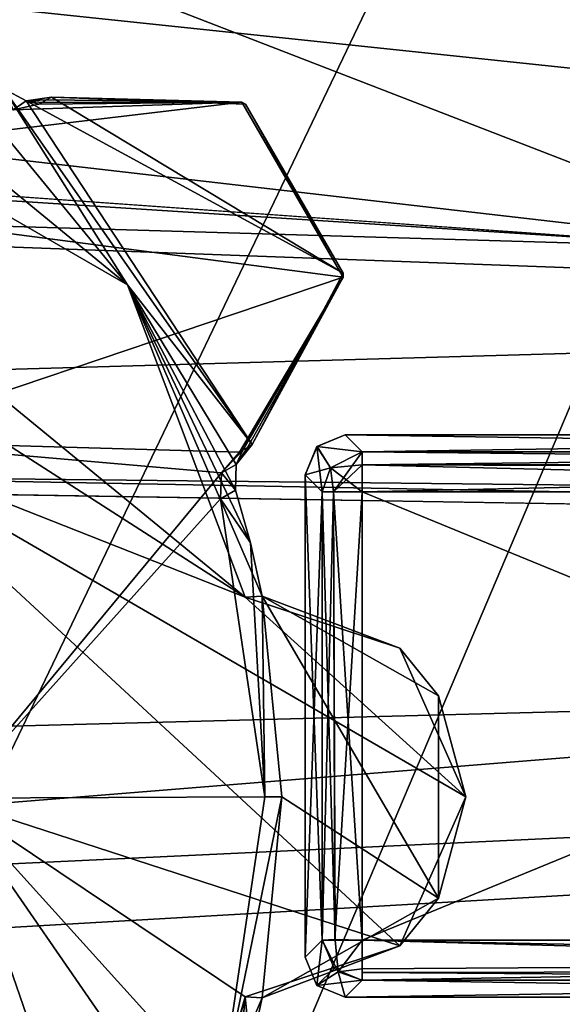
# Model space of a CAD drawing. Header units: millimetres. Extents: x -78 to 78, y -78 to 78.
# Tile 400 of 449: x 29.19 to 30.54, y 46.68 to 49.13. Entities that reach past the tile are written whole.
import ezdxf

# ---------------------------------------------------------------- set-up
doc = ezdxf.new("R2010")
doc.units = ezdxf.units.MM
doc.header["$LTSCALE"] = 41.718519
for name, color, linetype in [('10', 7, 'CONTINUOUS'), ('1107', 7, 'CONTINUOUS'), ('1213', 7, 'CONTINUOUS'), ('1745', 7, 'CONTINUOUS'), ('1764', 7, 'CONTINUOUS'), ('1769', 7, 'CONTINUOUS'), ('1788', 7, 'CONTINUOUS'), ('1811', 7, 'CONTINUOUS'), ('1826', 7, 'CONTINUOUS'), ('1836', 7, 'CONTINUOUS'), ('6', 7, 'CONTINUOUS'), ('6926', 7, 'CONTINUOUS'), ('6927', 7, 'CONTINUOUS'), ('6928', 7, 'CONTINUOUS'), ('6929', 7, 'CONTINUOUS'), ('6930', 7, 'CONTINUOUS'), ('6931', 7, 'CONTINUOUS'), ('6932', 7, 'CONTINUOUS'), ('6933', 7, 'CONTINUOUS'), ('6934', 7, 'CONTINUOUS'), ('6936', 7, 'CONTINUOUS'), ('6937', 7, 'CONTINUOUS'), ('6939', 7, 'CONTINUOUS'), ('6941', 7, 'CONTINUOUS'), ('6942', 7, 'CONTINUOUS'), ('6943', 7, 'CONTINUOUS'), ('6945', 7, 'CONTINUOUS'), ('6947', 7, 'CONTINUOUS'), ('6949', 7, 'CONTINUOUS'), ('6953', 7, 'CONTINUOUS'), ('6955', 7, 'CONTINUOUS'), ('6956', 7, 'CONTINUOUS'), ('6958', 7, 'CONTINUOUS'), ('6959', 7, 'CONTINUOUS'), ('6960', 7, 'CONTINUOUS'), ('6961', 7, 'CONTINUOUS'), ('6965', 7, 'CONTINUOUS'), ('745', 7, 'CONTINUOUS'), ('820', 7, 'CONTINUOUS'), ('886', 7, 'CONTINUOUS'), ('929', 7, 'CONTINUOUS'), ('952', 7, 'CONTINUOUS'), ('974', 7, 'CONTINUOUS')]:
    doc.layers.add(name, color=color, linetype=linetype)

msp = doc.modelspace()

# ---------------------------------------------------------------- linework, layer by layer
at = {"layer": '10', "linetype": 'CONTINUOUS'}
for points in [[(42.7308, 47.73, -2), (21.2691, 49.9925, -2), (44.1935, 51.2639, -2), (42.7308, 47.73, -2)], [(19.2902, 49.3968, -2), (21.2691, 49.9925, -2), (42.7308, 47.73, -2), (19.2902, 49.3968, -2)], [(-30.8665, 49.1087, -2), (19.2902, 49.3968, -2), (42.7308, 47.73, -2), (-30.8665, 49.1087, -2)], [(20, 48.1, -2), (-30.8665, 49.1087, -2), (42.7308, 47.73, -2), (20, 48.1, -2)], [(22.1921, 47.192, -2), (20, 48.1, -2), (42.7308, 47.73, -2), (22.1921, 47.192, -2)], [(44.1935, 44.1961, -2), (22.1921, 47.192, -2), (42.7308, 47.73, -2), (44.1935, 44.1961, -2)], [(23.1, 45, -2), (22.1921, 47.192, -2), (44.1935, 44.1961, -2), (23.1, 45, -2)]]:
    msp.add_3dface(points, dxfattribs=at)
at = {"layer": '1107', "color": 7, "linetype": 'CONTINUOUS'}
for points in [[(28.6004, 49.5371, 23.7), (31.119, 48.5612, 23.7), (22.7376, 49.5303, 23.7), (28.6004, 49.5371, 23.7)], [(22.7376, 49.5303, 23.7), (31.119, 48.5612, 23.7), (22.4355, 48.8168, 23.7), (22.7376, 49.5303, 23.7)], [(22.4355, 48.8168, 23.7), (33.8127, 48.3956, 23.7), (22.2453, 48.0657, 23.7), (22.4355, 48.8168, 23.7)], [(31.119, 48.5612, 23.7), (33.8127, 48.3956, 23.7), (22.4355, 48.8168, 23.7), (31.119, 48.5612, 23.7)], [(33.8127, 48.3956, 23.7), (37.9552, 47.894, 23.7), (22.2453, 48.0657, 23.7), (33.8127, 48.3956, 23.7)], [(22.2453, 48.0657, 23.7), (37.9552, 47.894, 23.7), (23.3891, 46.7187, 23.7), (22.2453, 48.0657, 23.7)], [(37.9552, 47.894, 23.7), (37.9952, 45.1861, 23.7), (23.3891, 46.7187, 23.7), (37.9552, 47.894, 23.7)], [(23.3891, 46.7187, 23.7), (37.9952, 45.1861, 23.7), (23.8, 45, 23.7), (23.3891, 46.7187, 23.7)]]:
    msp.add_3dface(points, dxfattribs=at)
at = {"layer": '1213', "color": 7, "linetype": 'CONTINUOUS'}
msp.add_3dface([(31.119, 48.5612, 23.7), (28.6004, 49.5371, 23.7), (32.47, 54.0002, 22.2), (31.119, 48.5612, 23.7)], dxfattribs=at)
at = {"layer": '1745', "linetype": 'CONTINUOUS'}
for points in [[(25.8862, 44.8362, 28.7), (38.1672, 66.1075, 28.7), (24.936, 50.8549, 28.7), (25.8862, 44.8362, 28.7)], [(27.8378, 44.5353, 28.7), (38.1672, 66.1075, 28.7), (25.8862, 44.8362, 28.7), (27.8378, 44.5353, 28.7)], [(29.4813, 45.6296, 28.7), (38.1672, 66.1075, 28.7), (27.8378, 44.5353, 28.7), (29.4813, 45.6296, 28.7)], [(31.5738, 47.0227, 28.7), (38.1672, 66.1075, 28.7), (29.4813, 45.6296, 28.7), (31.5738, 47.0227, 28.7)]]:
    msp.add_3dface(points, dxfattribs=at)
at = {"layer": '1764', "linetype": 'CONTINUOUS'}
msp.add_3dface([(31.5738, 47.0227, 28.7), (29.4813, 45.6296, 28.7), (31.6813, 46.5352, 28.1826), (31.5738, 47.0227, 28.7)], dxfattribs=at)
at = {"layer": '1769', "linetype": 'CONTINUOUS'}
for points in [[(28.9314, 49.1155, 26.2), (29.1499, 48.9614, 26.2), (29.4582, 48.4733, 26.2), (28.9314, 49.1155, 26.2)], [(29.7678, 48.0755, 26.2), (29.1499, 48.9614, 26.2), (29.2062, 48.9309, 26.2), (29.7678, 48.0755, 26.2)], [(29.1499, 48.9614, 26.2), (29.7678, 48.0755, 26.2), (29.4582, 48.4733, 26.2), (29.1499, 48.9614, 26.2)], [(29.2685, 48.9403, 26.2), (29.9943, 48.5019, 26.2), (29.2062, 48.9309, 26.2), (29.2685, 48.9403, 26.2)], [(29.9943, 48.5019, 26.2), (29.7678, 48.0755, 26.2), (29.2062, 48.9309, 26.2), (29.9943, 48.5019, 26.2)], [(29.2685, 48.9403, 26.2), (29.7511, 48.9232, 26.2), (29.9943, 48.5019, 26.2), (29.2685, 48.9403, 26.2)], [(29.7636, 47.8307, 26.2), (29.7932, 47.6983, 26.2), (29.4582, 48.4733, 26.2), (29.7636, 47.8307, 26.2)], [(29.7268, 47.9622, 26.2), (29.7636, 47.8307, 26.2), (29.4582, 48.4733, 26.2), (29.7268, 47.9622, 26.2)], [(29.7285, 48.0263, 26.2), (29.7268, 47.9622, 26.2), (29.4582, 48.4733, 26.2), (29.7285, 48.0263, 26.2)], [(29.7678, 48.0755, 26.2), (29.7285, 48.0263, 26.2), (29.4582, 48.4733, 26.2), (29.7678, 48.0755, 26.2)], [(29.751, 47.696, 26.2), (29.4582, 48.4733, 26.2), (29.7932, 47.6983, 26.2), (29.751, 47.696, 26.2)], [(29.751, 46.7008, 26.2), (29.7268, 46.4345, 26.2), (29.6876, 46.4498, 26.2), (29.751, 46.7008, 26.2)], [(29.7636, 46.5661, 26.2), (29.7268, 46.4345, 26.2), (29.751, 46.7008, 26.2), (29.7636, 46.5661, 26.2)], [(29.7932, 46.6984, 26.2), (29.7636, 46.5661, 26.2), (29.751, 46.7008, 26.2), (29.7932, 46.6984, 26.2)]]:
    msp.add_3dface(points, dxfattribs=at)
at = {"layer": '1788', "linetype": 'CONTINUOUS'}
for points in [[(29.4582, 48.4733, 27.4), (29.751, 47.696, 27.4), (27.25, 49.7482, 27.4), (29.4582, 48.4733, 27.4)], [(27.25, 49.7482, 27.4), (29.751, 47.696, 27.4), (28.1359, 48.7328, 27.4), (27.25, 49.7482, 27.4)], [(28.0696, 49.6131, 27.4), (29.4582, 48.4733, 27.4), (27.25, 49.7482, 27.4), (28.0696, 49.6131, 27.4)], [(28.9314, 49.1155, 27.4), (29.4582, 48.4733, 27.4), (28.0696, 49.6131, 27.4), (28.9314, 49.1155, 27.4)], [(28.1359, 48.7328, 27.4), (29.751, 47.696, 27.4), (28.7882, 48.0758, 27.4), (28.1359, 48.7328, 27.4)], [(30.3, 47.1984, 27.4), (30.1358, 46.8279, 27.4), (28.7882, 48.0758, 27.4), (30.3, 47.1984, 27.4)], [(28.7882, 48.0758, 27.4), (30.1358, 46.8279, 27.4), (29.0217, 47.1895, 27.4), (28.7882, 48.0758, 27.4)], [(29.751, 47.696, 27.4), (30.3, 47.1984, 27.4), (28.7882, 48.0758, 27.4), (29.751, 47.696, 27.4)], [(30.1358, 47.5689, 27.4), (30.3, 47.1984, 27.4), (29.751, 47.696, 27.4), (30.1358, 47.5689, 27.4)], [(29.0217, 47.1895, 27.4), (29.4584, 45.9234, 27.4), (28.7802, 46.3066, 27.4), (29.0217, 47.1895, 27.4)], [(29.6365, 46.3001, 27.4), (29.4584, 45.9234, 27.4), (29.0217, 47.1895, 27.4), (29.6365, 46.3001, 27.4)], [(29.751, 46.7008, 27.4), (29.6365, 46.3001, 27.4), (29.0217, 47.1895, 27.4), (29.751, 46.7008, 27.4)], [(30.1358, 46.8279, 27.4), (29.751, 46.7008, 27.4), (29.0217, 47.1895, 27.4), (30.1358, 46.8279, 27.4)]]:
    msp.add_3dface(points, dxfattribs=at)
at = {"layer": '1811', "linetype": 'CONTINUOUS'}
for points in [[(28.9314, 49.1155, 26.2), (29.4582, 48.4733, 26.2), (28.9314, 49.1155, 27.4), (28.9314, 49.1155, 26.2)], [(29.4582, 48.4733, 26.2), (29.4582, 48.4733, 27.4), (28.9314, 49.1155, 27.4), (29.4582, 48.4733, 26.2)], [(29.4582, 48.4733, 26.2), (29.751, 47.696, 26.2), (29.4582, 48.4733, 27.4), (29.4582, 48.4733, 26.2)], [(29.751, 47.696, 26.2), (29.751, 47.696, 27.4), (29.4582, 48.4733, 27.4), (29.751, 47.696, 26.2)]]:
    msp.add_3dface(points, dxfattribs=at)
at = {"layer": '1826', "linetype": 'CONTINUOUS'}
for points in [[(29.6876, 46.4498, 26.2), (29.6365, 46.3001, 27.4), (29.751, 46.7008, 27.4), (29.6876, 46.4498, 26.2)], [(29.751, 46.7008, 26.2), (29.6876, 46.4498, 26.2), (29.751, 46.7008, 27.4), (29.751, 46.7008, 26.2)]]:
    msp.add_3dface(points, dxfattribs=at)
at = {"layer": '1836', "linetype": 'CONTINUOUS'}
for points in [[(29.7932, 47.6983, 26.2), (30.1358, 47.5689, 27.4), (29.751, 47.696, 27.4), (29.7932, 47.6983, 26.2)], [(29.751, 47.696, 26.2), (29.7932, 47.6983, 26.2), (29.751, 47.696, 27.4), (29.751, 47.696, 26.2)], [(29.7932, 47.6983, 26.2), (30.2319, 47.4503, 26.2), (30.1358, 47.5689, 27.4), (29.7932, 47.6983, 26.2)], [(30.2319, 47.4503, 26.2), (30.3, 47.1984, 27.4), (30.1358, 47.5689, 27.4), (30.2319, 47.4503, 26.2)], [(30.2319, 47.4503, 26.2), (30.2319, 46.9465, 26.2), (30.3, 47.1984, 27.4), (30.2319, 47.4503, 26.2)], [(30.2319, 46.9465, 26.2), (30.1358, 46.8279, 27.4), (30.3, 47.1984, 27.4), (30.2319, 46.9465, 26.2)], [(30.2319, 46.9465, 26.2), (29.7932, 46.6984, 26.2), (30.1358, 46.8279, 27.4), (30.2319, 46.9465, 26.2)], [(29.7932, 46.6984, 26.2), (29.751, 46.7008, 26.2), (30.1358, 46.8279, 27.4), (29.7932, 46.6984, 26.2)], [(29.751, 46.7008, 26.2), (29.751, 46.7008, 27.4), (30.1358, 46.8279, 27.4), (29.751, 46.7008, 26.2)]]:
    msp.add_3dface(points, dxfattribs=at)
at = {"layer": '6', "linetype": 'CONTINUOUS'}
for points in [[(45.0789, 50.3811), (9.5858, 49.9425), (43.98, 47.73), (45.0789, 50.3811)], [(9.5858, 49.9425), (19.9935, 46.5994), (43.98, 47.73), (9.5858, 49.9425)], [(19.9935, 46.5994), (20.7931, 46.3896), (43.98, 47.73), (19.9935, 46.5994)], [(20.7931, 46.3896), (21.3808, 45.8068), (43.98, 47.73), (20.7931, 46.3896)], [(43.98, 47.73), (21.3808, 45.8068), (45.0789, 45.0789), (43.98, 47.73)]]:
    msp.add_3dface(points, dxfattribs=at)
at = {"layer": '6926', "color": 7, "linetype": 'CONTINUOUS'}
for points in [[(30.0418, 47.958, 21.683), (32.758, 47.958, 21.683), (30.0418, 46.8418, 21.683), (30.0418, 47.958, 21.683)], [(30.0418, 46.8418, 21.683), (32.758, 47.958, 21.683), (32.758, 46.8418, 21.683), (30.0418, 46.8418, 21.683)]]:
    msp.add_3dface(points, dxfattribs=at)
at = {"layer": '6927', "color": 7, "linetype": 'CONTINUOUS'}
for points in [[(29.9424, 46.8418, 21.7725), (29.9421, 47.958, 21.7751), (29.9708, 47.958, 21.7126), (29.9424, 46.8418, 21.7725)], [(29.9424, 46.8418, 21.7725), (29.9708, 47.958, 21.7126), (29.9737, 46.8439, 21.7098), (29.9424, 46.8418, 21.7725)], [(29.9708, 47.958, 21.7126), (30.0418, 47.958, 21.683), (29.9737, 46.8439, 21.7098), (29.9708, 47.958, 21.7126)], [(29.9737, 46.8439, 21.7098), (30.0418, 47.958, 21.683), (30.0418, 46.8418, 21.683), (29.9737, 46.8439, 21.7098)]]:
    msp.add_3dface(points, dxfattribs=at)
at = {"layer": '6928', "color": 7, "linetype": 'CONTINUOUS'}
for points in [[(29.8999, 46.7996, 22.1765), (29.8999, 48.0002, 22.1765), (29.9424, 46.8418, 21.7725), (29.8999, 46.7996, 22.1765)], [(29.9424, 46.8418, 21.7725), (29.8999, 48.0002, 22.1765), (29.9421, 47.958, 21.7751), (29.9424, 46.8418, 21.7725)]]:
    msp.add_3dface(points, dxfattribs=at)
at = {"layer": '6929', "color": 7, "linetype": 'CONTINUOUS'}
for points in [[(29.9291, 46.7293, 22.1743), (29.8999, 46.7996, 22.1765), (29.9424, 46.8418, 21.7725), (29.9291, 46.7293, 22.1743)], [(29.9291, 46.7293, 22.1743), (29.9424, 46.8418, 21.7725), (29.9719, 46.7719, 21.7683), (29.9291, 46.7293, 22.1743)], [(30.0418, 46.7424, 21.7725), (29.9291, 46.7293, 22.1743), (29.9719, 46.7719, 21.7683), (30.0418, 46.7424, 21.7725)], [(29.9996, 46.6999, 22.1765), (29.9291, 46.7293, 22.1743), (30.0418, 46.7424, 21.7725), (29.9996, 46.6999, 22.1765)]]:
    msp.add_3dface(points, dxfattribs=at)
at = {"layer": '6930', "color": 7, "linetype": 'CONTINUOUS'}
for points in [[(29.9292, 46.7292, 22.2786), (29.8999, 46.7996, 22.2765), (29.9291, 46.7293, 22.1743), (29.9292, 46.7292, 22.2786)], [(29.8999, 46.7996, 22.2765), (29.8999, 46.7996, 22.1765), (29.9291, 46.7293, 22.1743), (29.8999, 46.7996, 22.2765)], [(29.9996, 46.6999, 22.1765), (29.9292, 46.7292, 22.2786), (29.9291, 46.7293, 22.1743), (29.9996, 46.6999, 22.1765)], [(29.9996, 46.6999, 22.2765), (29.9292, 46.7292, 22.2786), (29.9996, 46.6999, 22.1765), (29.9996, 46.6999, 22.2765)]]:
    msp.add_3dface(points, dxfattribs=at)
at = {"layer": '6931', "color": 7, "linetype": 'CONTINUOUS'}
for points in [[(29.9292, 46.7292, 22.2786), (29.9421, 46.8418, 22.6779), (29.8999, 46.7996, 22.2765), (29.9292, 46.7292, 22.2786)], [(29.9818, 46.7631, 22.6846), (29.9421, 46.8418, 22.6779), (29.9292, 46.7292, 22.2786), (29.9818, 46.7631, 22.6846)], [(29.9996, 46.6999, 22.2765), (29.9818, 46.7631, 22.6846), (29.9292, 46.7292, 22.2786), (29.9996, 46.6999, 22.2765)], [(30.0418, 46.7424, 22.6805), (29.9818, 46.7631, 22.6846), (29.9996, 46.6999, 22.2765), (30.0418, 46.7424, 22.6805)]]:
    msp.add_3dface(points, dxfattribs=at)
at = {"layer": '6932', "color": 7, "linetype": 'CONTINUOUS'}
for points in [[(32.758, 48.0577, 21.7751), (32.758, 48.0291, 21.7126), (30.0418, 48.0574, 21.7725), (32.758, 48.0577, 21.7751)], [(30.0418, 48.0574, 21.7725), (32.758, 48.0291, 21.7126), (30.0418, 48.0249, 21.7087), (30.0418, 48.0574, 21.7725)], [(32.758, 48.0291, 21.7126), (32.758, 47.958, 21.683), (30.0418, 48.0249, 21.7087), (32.758, 48.0291, 21.7126)], [(32.758, 47.958, 21.683), (30.0418, 47.958, 21.683), (30.0418, 48.0249, 21.7087), (32.758, 47.958, 21.683)]]:
    msp.add_3dface(points, dxfattribs=at)
at = {"layer": '6933', "color": 7, "linetype": 'CONTINUOUS'}
for points in [[(29.975, 46.8418, 22.7444), (29.9421, 46.8418, 22.6779), (29.9818, 46.7631, 22.6846), (29.975, 46.8418, 22.7444)], [(30.0418, 46.8418, 22.77), (29.975, 46.8418, 22.7444), (29.9818, 46.7631, 22.6846), (30.0418, 46.8418, 22.77)], [(30.0418, 46.8418, 22.77), (29.9818, 46.7631, 22.6846), (30.0418, 46.7706, 22.7402), (30.0418, 46.8418, 22.77)], [(29.9818, 46.7631, 22.6846), (30.0418, 46.7424, 22.6805), (30.0418, 46.7706, 22.7402), (29.9818, 46.7631, 22.6846)]]:
    msp.add_3dface(points, dxfattribs=at)
at = {"layer": '6934', "color": 7, "linetype": 'CONTINUOUS'}
for points in [[(30.0418, 48.0574, 21.7725), (29.9708, 47.958, 21.7126), (29.9632, 48.018, 21.7684), (30.0418, 48.0574, 21.7725)], [(30.0418, 48.0574, 21.7725), (30.0418, 48.0249, 21.7087), (29.9708, 47.958, 21.7126), (30.0418, 48.0574, 21.7725)], [(29.9708, 47.958, 21.7126), (29.9421, 47.958, 21.7751), (29.9632, 48.018, 21.7684), (29.9708, 47.958, 21.7126)], [(30.0418, 48.0249, 21.7087), (30.0418, 47.958, 21.683), (29.9708, 47.958, 21.7126), (30.0418, 48.0249, 21.7087)]]:
    msp.add_3dface(points, dxfattribs=at)
at = {"layer": '6936', "color": 7, "linetype": 'CONTINUOUS'}
for points in [[(29.975, 46.8418, 22.7444), (29.9424, 47.958, 22.6805), (29.9421, 46.8418, 22.6779), (29.975, 46.8418, 22.7444)], [(29.9707, 47.958, 22.7402), (29.9424, 47.958, 22.6805), (29.975, 46.8418, 22.7444), (29.9707, 47.958, 22.7402)], [(30.0418, 46.8418, 22.77), (30.0418, 47.958, 22.77), (29.9707, 47.958, 22.7402), (30.0418, 46.8418, 22.77)], [(30.0418, 46.8418, 22.77), (29.9707, 47.958, 22.7402), (29.975, 46.8418, 22.7444), (30.0418, 46.8418, 22.77)]]:
    msp.add_3dface(points, dxfattribs=at)
at = {"layer": '6937', "color": 7, "linetype": 'CONTINUOUS'}
for points in [[(29.8999, 46.7996, 22.2765), (29.8999, 48.0002, 22.2765), (29.8999, 46.7996, 22.1765), (29.8999, 46.7996, 22.2765)], [(29.8999, 46.7996, 22.1765), (29.8999, 48.0002, 22.2765), (29.8999, 48.0002, 22.1765), (29.8999, 46.7996, 22.1765)]]:
    msp.add_3dface(points, dxfattribs=at)
at = {"layer": '6939', "color": 7, "linetype": 'CONTINUOUS'}
for points in [[(30.0418, 46.8418, 21.683), (32.758, 46.8418, 21.683), (32.758, 46.7667, 21.7169), (30.0418, 46.8418, 21.683)], [(30.0418, 46.8418, 21.683), (32.758, 46.7667, 21.7169), (30.0418, 46.7612, 21.7238), (30.0418, 46.8418, 21.683)], [(32.758, 46.7667, 21.7169), (32.758, 46.7421, 21.7751), (30.0418, 46.7612, 21.7238), (32.758, 46.7667, 21.7169)], [(30.0418, 46.7612, 21.7238), (32.758, 46.7421, 21.7751), (30.0418, 46.7424, 21.7725), (30.0418, 46.7612, 21.7238)]]:
    msp.add_3dface(points, dxfattribs=at)
at = {"layer": '6941', "color": 7, "linetype": 'CONTINUOUS'}
for points in [[(32.7554, 46.8444, 22.77), (32.7554, 47.9554, 22.77), (30.0418, 47.958, 22.77), (32.7554, 46.8444, 22.77)], [(30.0418, 46.8418, 22.77), (32.7554, 46.8444, 22.77), (30.0418, 47.958, 22.77), (30.0418, 46.8418, 22.77)]]:
    msp.add_3dface(points, dxfattribs=at)
at = {"layer": '6942', "color": 7, "linetype": 'CONTINUOUS'}
for points in [[(29.9996, 48.0999, 22.1765), (30.0418, 48.0574, 21.7725), (29.9292, 48.0706, 22.1744), (29.9996, 48.0999, 22.1765)], [(29.9421, 47.958, 21.7751), (29.8999, 48.0002, 22.1765), (29.9292, 48.0706, 22.1744), (29.9421, 47.958, 21.7751)], [(30.0418, 48.0574, 21.7725), (29.9632, 48.018, 21.7684), (29.9292, 48.0706, 22.1744), (30.0418, 48.0574, 21.7725)], [(29.9632, 48.018, 21.7684), (29.9421, 47.958, 21.7751), (29.9292, 48.0706, 22.1744), (29.9632, 48.018, 21.7684)]]:
    msp.add_3dface(points, dxfattribs=at)
at = {"layer": '6943', "color": 7, "linetype": 'CONTINUOUS'}
for points in [[(29.9294, 48.0708, 22.2787), (29.9996, 48.0999, 22.2765), (29.9292, 48.0706, 22.1744), (29.9294, 48.0708, 22.2787)], [(29.9996, 48.0999, 22.2765), (29.9996, 48.0999, 22.1765), (29.9292, 48.0706, 22.1744), (29.9996, 48.0999, 22.2765)], [(29.8999, 48.0002, 22.2765), (29.9294, 48.0708, 22.2787), (29.8999, 48.0002, 22.1765), (29.8999, 48.0002, 22.2765)], [(29.8999, 48.0002, 22.1765), (29.9294, 48.0708, 22.2787), (29.9292, 48.0706, 22.1744), (29.8999, 48.0002, 22.1765)]]:
    msp.add_3dface(points, dxfattribs=at)
at = {"layer": '6945', "color": 7, "linetype": 'CONTINUOUS'}
for points in [[(29.9996, 46.6999, 22.2765), (29.9996, 46.6999, 22.1765), (32.8002, 46.6999, 22.1765), (29.9996, 46.6999, 22.2765)], [(32.8002, 46.6999, 22.2765), (29.9996, 46.6999, 22.2765), (32.8002, 46.6999, 22.1765), (32.8002, 46.6999, 22.2765)]]:
    msp.add_3dface(points, dxfattribs=at)
at = {"layer": '6947', "color": 7, "linetype": 'CONTINUOUS'}
for points in [[(30.0418, 48.0574, 21.7725), (29.9996, 48.0999, 22.1765), (32.8002, 48.0999, 22.1765), (30.0418, 48.0574, 21.7725)], [(32.758, 48.0577, 21.7751), (30.0418, 48.0574, 21.7725), (32.8002, 48.0999, 22.1765), (32.758, 48.0577, 21.7751)]]:
    msp.add_3dface(points, dxfattribs=at)
at = {"layer": '6949', "color": 7, "linetype": 'CONTINUOUS'}
for points in [[(32.758, 46.7421, 21.7751), (29.9996, 46.6999, 22.1765), (30.0418, 46.7424, 21.7725), (32.758, 46.7421, 21.7751)], [(32.8002, 46.6999, 22.1765), (29.9996, 46.6999, 22.1765), (32.758, 46.7421, 21.7751), (32.8002, 46.6999, 22.1765)]]:
    msp.add_3dface(points, dxfattribs=at)
at = {"layer": '6953', "color": 7, "linetype": 'CONTINUOUS'}
for points in [[(29.9424, 47.958, 22.6805), (29.8999, 48.0002, 22.2765), (29.8999, 46.7996, 22.2765), (29.9424, 47.958, 22.6805)], [(29.9421, 46.8418, 22.6779), (29.9424, 47.958, 22.6805), (29.8999, 46.7996, 22.2765), (29.9421, 46.8418, 22.6779)]]:
    msp.add_3dface(points, dxfattribs=at)
at = {"layer": '6955', "color": 7, "linetype": 'CONTINUOUS'}
for points in [[(30.0418, 48.0248, 22.7444), (32.758, 48.0574, 22.6805), (30.0418, 48.0577, 22.6779), (30.0418, 48.0248, 22.7444)], [(32.758, 48.0178, 22.7501), (32.758, 48.0574, 22.6805), (30.0418, 48.0248, 22.7444), (32.758, 48.0178, 22.7501)], [(30.0418, 47.958, 22.77), (32.758, 48.0178, 22.7501), (30.0418, 48.0248, 22.7444), (30.0418, 47.958, 22.77)], [(30.0418, 47.958, 22.77), (32.7554, 47.9554, 22.77), (32.758, 48.0178, 22.7501), (30.0418, 47.958, 22.77)]]:
    msp.add_3dface(points, dxfattribs=at)
at = {"layer": '6956', "color": 7, "linetype": 'CONTINUOUS'}
for points in [[(30.0418, 48.0577, 22.6779), (29.9996, 48.0999, 22.2765), (29.9294, 48.0708, 22.2787), (30.0418, 48.0577, 22.6779)], [(29.8999, 48.0002, 22.2765), (29.9632, 48.018, 22.6846), (29.9294, 48.0708, 22.2787), (29.8999, 48.0002, 22.2765)], [(29.9632, 48.018, 22.6846), (30.0418, 48.0577, 22.6779), (29.9294, 48.0708, 22.2787), (29.9632, 48.018, 22.6846)], [(29.9424, 47.958, 22.6805), (29.9632, 48.018, 22.6846), (29.8999, 48.0002, 22.2765), (29.9424, 47.958, 22.6805)]]:
    msp.add_3dface(points, dxfattribs=at)
at = {"layer": '6958', "color": 7, "linetype": 'CONTINUOUS'}
for points in [[(29.9996, 48.0999, 22.2765), (32.8002, 48.0999, 22.2765), (29.9996, 48.0999, 22.1765), (29.9996, 48.0999, 22.2765)], [(29.9996, 48.0999, 22.1765), (32.8002, 48.0999, 22.2765), (32.8002, 48.0999, 22.1765), (29.9996, 48.0999, 22.1765)]]:
    msp.add_3dface(points, dxfattribs=at)
at = {"layer": '6959', "color": 7, "linetype": 'CONTINUOUS'}
for points in [[(30.0418, 48.0248, 22.7444), (30.0418, 48.0577, 22.6779), (29.9632, 48.018, 22.6846), (30.0418, 48.0248, 22.7444)], [(29.9632, 48.018, 22.6846), (29.9424, 47.958, 22.6805), (29.9707, 47.958, 22.7402), (29.9632, 48.018, 22.6846)], [(30.0418, 47.958, 22.77), (30.0418, 48.0248, 22.7444), (29.9632, 48.018, 22.6846), (30.0418, 47.958, 22.77)], [(30.0418, 47.958, 22.77), (29.9632, 48.018, 22.6846), (29.9707, 47.958, 22.7402), (30.0418, 47.958, 22.77)]]:
    msp.add_3dface(points, dxfattribs=at)
at = {"layer": '6960', "color": 7, "linetype": 'CONTINUOUS'}
for points in [[(32.7554, 46.8444, 22.77), (30.0418, 46.8418, 22.77), (32.758, 46.7881, 22.7544), (32.7554, 46.8444, 22.77)], [(30.0418, 46.8418, 22.77), (30.0418, 46.7706, 22.7402), (32.758, 46.7881, 22.7544), (30.0418, 46.8418, 22.77)], [(30.0418, 46.7706, 22.7402), (30.0418, 46.7424, 22.6805), (32.758, 46.7881, 22.7544), (30.0418, 46.7706, 22.7402)], [(30.0418, 46.7424, 22.6805), (32.758, 46.7424, 22.6805), (32.758, 46.7881, 22.7544), (30.0418, 46.7424, 22.6805)]]:
    msp.add_3dface(points, dxfattribs=at)
at = {"layer": '6961', "color": 7, "linetype": 'CONTINUOUS'}
for points in [[(30.0418, 46.7424, 22.6805), (29.9996, 46.6999, 22.2765), (32.8002, 46.6999, 22.2765), (30.0418, 46.7424, 22.6805)], [(30.0418, 46.7424, 22.6805), (32.8002, 46.6999, 22.2765), (32.758, 46.7424, 22.6805), (30.0418, 46.7424, 22.6805)]]:
    msp.add_3dface(points, dxfattribs=at)
at = {"layer": '6965', "color": 7, "linetype": 'CONTINUOUS'}
for points in [[(30.0418, 48.0577, 22.6779), (32.758, 48.0574, 22.6805), (29.9996, 48.0999, 22.2765), (30.0418, 48.0577, 22.6779)], [(32.758, 48.0574, 22.6805), (32.8002, 48.0999, 22.2765), (29.9996, 48.0999, 22.2765), (32.758, 48.0574, 22.6805)]]:
    msp.add_3dface(points, dxfattribs=at)
at = {"layer": '745', "color": 7, "linetype": 'CONTINUOUS'}
for points in [[(30.2319, 47.4503, 26.2), (29.7932, 47.6983, 26.2), (30.2319, 46.9465, 26.2), (30.2319, 47.4503, 26.2)], [(30.2319, 46.9465, 26.2), (29.7932, 47.6983, 26.2), (29.8419, 47.1984, 26.2), (30.2319, 46.9465, 26.2)], [(29.7932, 46.6984, 26.2), (30.2319, 46.9465, 26.2), (29.8419, 47.1984, 26.2), (29.7932, 46.6984, 26.2)]]:
    msp.add_3dface(points, dxfattribs=at)
at = {"layer": '820', "color": 7, "linetype": 'CONTINUOUS'}
for points in [[(29.7426, 48.9282, 25), (29.1733, 48.9092, 25), (28.1275, 48.7366, 25), (29.7426, 48.9282, 25)], [(29.9944, 48.4922, 25), (29.7426, 48.9282, 25), (28.1275, 48.7366, 25), (29.9944, 48.4922, 25)], [(29.237, 48.9228, 25), (29.1733, 48.9092, 25), (29.7426, 48.9282, 25), (29.237, 48.9228, 25)], [(28.7844, 48.0843, 25), (29.9944, 48.4922, 25), (28.1275, 48.7366, 25), (28.7844, 48.0843, 25)], [(29.7369, 48.057, 25), (29.9944, 48.4922, 25), (28.7844, 48.0843, 25), (29.7369, 48.057, 25)], [(29.692, 48.0055, 25), (29.7369, 48.057, 25), (28.7844, 48.0843, 25), (29.692, 48.0055, 25)], [(29.692, 48.0055, 25), (28.7844, 48.0843, 25), (29.0211, 47.1954, 25), (29.692, 48.0055, 25)], [(29.6897, 47.9404, 25), (29.692, 48.0055, 25), (29.0211, 47.1954, 25), (29.6897, 47.9404, 25)], [(29.7999, 47.1984, 25), (29.6897, 47.9404, 25), (29.0211, 47.1954, 25), (29.7999, 47.1984, 25)], [(28.7871, 46.3173, 25), (29.6897, 46.4564, 25), (29.0211, 47.1954, 25), (28.7871, 46.3173, 25)], [(29.6897, 46.4564, 25), (29.7999, 47.1984, 25), (29.0211, 47.1954, 25), (29.6897, 46.4564, 25)]]:
    msp.add_3dface(points, dxfattribs=at)
at = {"layer": '886', "color": 7, "linetype": 'CONTINUOUS'}
for points in [[(29.7268, 47.9622, 26.2), (29.6897, 47.9404, 25), (29.7636, 47.8307, 26.2), (29.7268, 47.9622, 26.2)], [(29.6897, 47.9404, 25), (29.7999, 47.1984, 25), (29.7636, 47.8307, 26.2), (29.6897, 47.9404, 25)], [(29.7999, 47.1984, 25), (29.7932, 47.6983, 26.2), (29.7636, 47.8307, 26.2), (29.7999, 47.1984, 25)], [(29.8419, 47.1984, 26.2), (29.7932, 47.6983, 26.2), (29.7999, 47.1984, 25), (29.8419, 47.1984, 26.2)], [(29.7932, 46.6984, 26.2), (29.8419, 47.1984, 26.2), (29.6897, 46.4564, 25), (29.7932, 46.6984, 26.2)], [(29.8419, 47.1984, 26.2), (29.7999, 47.1984, 25), (29.6897, 46.4564, 25), (29.8419, 47.1984, 26.2)], [(29.7932, 46.6984, 26.2), (29.6897, 46.4564, 25), (29.7636, 46.5661, 26.2), (29.7932, 46.6984, 26.2)]]:
    msp.add_3dface(points, dxfattribs=at)
at = {"layer": '929', "color": 7, "linetype": 'CONTINUOUS'}
for points in [[(29.7369, 48.057, 25), (29.692, 48.0055, 25), (29.7447, 48.0613, 25.2955), (29.7369, 48.057, 25)], [(29.692, 48.0055, 25), (29.7285, 48.0263, 26.2), (29.7447, 48.0613, 25.2955), (29.692, 48.0055, 25)], [(29.7678, 48.0755, 26.2), (29.7563, 48.0683, 25.7476), (29.7285, 48.0263, 26.2), (29.7678, 48.0755, 26.2)], [(29.7447, 48.0613, 25.2955), (29.7285, 48.0263, 26.2), (29.7563, 48.0683, 25.7476), (29.7447, 48.0613, 25.2955)], [(29.692, 48.0055, 25), (29.7268, 47.9622, 26.2), (29.7285, 48.0263, 26.2), (29.692, 48.0055, 25)], [(29.692, 48.0055, 25), (29.6897, 47.9404, 25), (29.7268, 47.9622, 26.2), (29.692, 48.0055, 25)]]:
    msp.add_3dface(points, dxfattribs=at)
at = {"layer": '952', "color": 7, "linetype": 'CONTINUOUS'}
for points in [[(29.237, 48.9228, 25), (29.7426, 48.9282, 25), (29.2447, 48.9273, 25.2955), (29.237, 48.9228, 25)], [(29.2447, 48.9273, 25.2955), (29.7426, 48.9282, 25), (29.2565, 48.934, 25.7477), (29.2447, 48.9273, 25.2955)], [(29.2565, 48.934, 25.7477), (29.7426, 48.9282, 25), (29.2685, 48.9403, 26.2), (29.2565, 48.934, 25.7477)], [(29.2685, 48.9403, 26.2), (29.7426, 48.9282, 25), (29.7511, 48.9232, 26.2), (29.2685, 48.9403, 26.2)], [(29.7426, 48.9282, 25), (29.9944, 48.4922, 25), (29.7511, 48.9232, 26.2), (29.7426, 48.9282, 25)], [(29.7511, 48.9232, 26.2), (29.9944, 48.4922, 25), (29.9943, 48.5019, 26.2), (29.7511, 48.9232, 26.2)], [(29.7369, 48.057, 25), (29.7447, 48.0613, 25.2955), (29.9944, 48.4922, 25), (29.7369, 48.057, 25)], [(29.7563, 48.0683, 25.7476), (29.9944, 48.4922, 25), (29.7447, 48.0613, 25.2955), (29.7563, 48.0683, 25.7476)], [(29.7678, 48.0755, 26.2), (29.9944, 48.4922, 25), (29.7563, 48.0683, 25.7476), (29.7678, 48.0755, 26.2)], [(29.9944, 48.4922, 25), (29.7678, 48.0755, 26.2), (29.9943, 48.5019, 26.2), (29.9944, 48.4922, 25)]]:
    msp.add_3dface(points, dxfattribs=at)
at = {"layer": '974', "color": 7, "linetype": 'CONTINUOUS'}
for points in [[(29.1499, 48.9614, 26.2), (29.1733, 48.9092, 25), (29.2062, 48.9309, 26.2), (29.1499, 48.9614, 26.2)], [(29.1733, 48.9092, 25), (29.237, 48.9228, 25), (29.2062, 48.9309, 26.2), (29.1733, 48.9092, 25)], [(29.2565, 48.934, 25.7477), (29.2685, 48.9403, 26.2), (29.2062, 48.9309, 26.2), (29.2565, 48.934, 25.7477)], [(29.2447, 48.9273, 25.2955), (29.2565, 48.934, 25.7477), (29.2062, 48.9309, 26.2), (29.2447, 48.9273, 25.2955)], [(29.237, 48.9228, 25), (29.2447, 48.9273, 25.2955), (29.2062, 48.9309, 26.2), (29.237, 48.9228, 25)]]:
    msp.add_3dface(points, dxfattribs=at)

doc.saveas('drawing.dxf')
